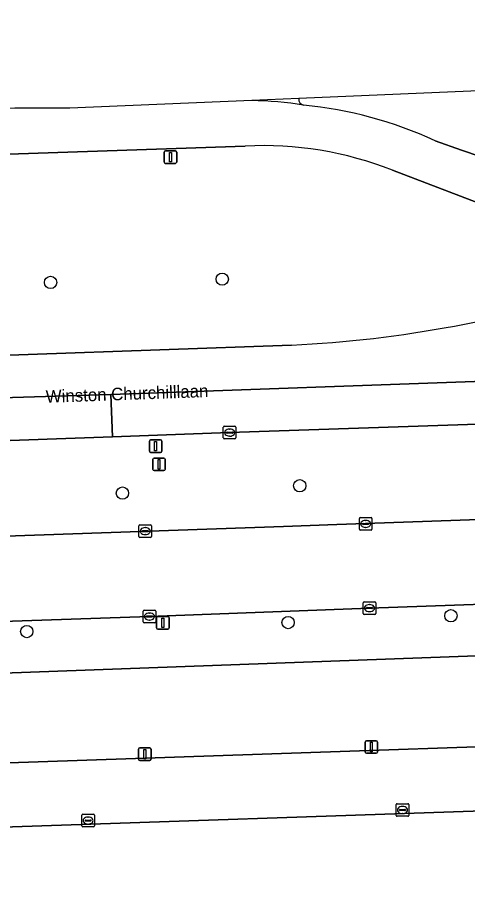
# Model space of a CAD drawing. Extents: x 160554 to 161248, y 385329 to 386506.
# Drawn here: x 160744.4 to 160780.2, y 386418.2 to 386488.7 of the extents above; entities that cross this region are included whole.
import ezdxf

# ---------------------------------------------------------------- set-up
doc = ezdxf.new("R2010")
doc.units = 0
for name, color, linetype in [('IMGEO_Berm_groen', 7, 'Continuous'), ('IMGEO_Boom', 7, 'Continuous'), ('IMGEO_Groenvoorziening', 7, 'Continuous'), ('IMGEO_Kolk', 7, 'Continuous'), ('IMGEO_Lichtmast', 7, 'Continuous'), ('IMGEO_Openbare_ruimte_label', 7, 'Continuous'), ('IMGEO_OVBaan_gesloten', 7, 'Continuous'), ('IMGEO_Rijbaan_lokaal_gesloten', 7, 'Continuous'), ('IMGEO_Rijbaan_lokaal_open', 7, 'Continuous'), ('IMGEO_Rijbaan_regionaal_gesloten', 7, 'Continuous'), ('IMGEO_Voetpad_open', 7, 'Continuous')]:
    doc.layers.add(name, color=color, linetype=linetype)

msp = doc.modelspace()

# ---------------------------------------------------------------- linework, layer by layer
at = {"layer": 'IMGEO_Berm_groen'}
for points in [[(160922.227, 386481.564), (160921.261, 386488.666), (160857.532, 386486.102), (160766.762, 386482.237)], [(160762.517, 386478.459), (160717.833, 386476.947), (160713.064, 386476.789), (160712.681, 386476.475)], [(160777.607, 386478.881), (160779.692, 386478.122), (160798.108, 386471.882), (160801.427, 386470.757)], [(160793.848, 386468.999), (160791.903, 386469.769), (160774.212, 386476.532)], [(160703.351, 386460.395), (160766.197, 386462.618)], [(160811.29, 386457.429), (160801.285, 386457.075), (160781.767, 386456.358), (160761.27, 386455.66), (160751.957, 386455.326), (160740.823, 386454.926), (160721.407, 386454.214), (160703.954, 386453.568), (160702.878, 386453.512)], [(160699.51, 386445.745), (160700.83, 386445.849), (160714.11, 386446.348), (160714.461, 386446.361), (160732.021, 386447.013), (160765.559, 386448.179), (160769.785, 386448.34), (160776.608, 386448.576), (160790.065, 386449.068), (160797.785, 386449.346), (160801.984, 386449.504), (160816.307, 386450.025), (160819.297, 386450.219), (160825.608, 386450.611), (160831.374, 386451.025)]]:
    msp.add_lwpolyline(points, dxfattribs=at)
for centre, radius, start, end in [((160767.276, 386482.21), 0.515, 177.01028, 255.72876), ((160763.935, 386449.094), 32.775, 65.34452, 84.37159), ((160763.886, 386450.313), 28.179, 68.50299, 92.78375), ((160761.673, 386557.047), 94.537, 272.74261, 288.54572)]:
    msp.add_arc(centre, radius, start, end, dxfattribs=at)
at = {"layer": 'IMGEO_Boom'}
for centre in [(160747.039, 386467.611), (160760.68, 386467.866), (160766.84, 386451.435), (160752.748, 386450.849), (160765.916, 386440.551), (160778.867, 386441.094), (160745.144, 386439.836)]:
    msp.add_circle(centre, 0.489, dxfattribs=at)
at = {"layer": 'IMGEO_Groenvoorziening'}
for points in [[(160960.041, 386435.154), (160962.332, 386435.242), (160970.895, 386435.378), (160970.895, 386436.703), (160968.056, 386436.703), (160968.056, 386439.167), (160971.006, 386439.167), (160971.006, 386437.437), (160972.339, 386437.466), (160972.126, 386444.713), (160937.591, 386443.488), (160886.276, 386441.629), (160825.373, 386439.458), (160814.834, 386439.093), (160800.419, 386438.624), (160707.062, 386435.203)], [(160712.22, 386425.287), (160725.211, 386425.665), (160725.122, 386428.76), (160827.343, 386432.267), (160830.27, 386427.632)]]:
    msp.add_lwpolyline(points, dxfattribs=at)
at = {"layer": 'IMGEO_Kolk'}
for p, q in [((160760.769, 386455.234), (160760.769, 386456.086)), ((160760.844, 386456.16), (160761.696, 386456.16)), ((160761.257, 386455.94), (160761.282, 386455.94)), ((160761.77, 386456.086), (160761.77, 386455.234)), ((160761.696, 386455.16), (160760.844, 386455.16)), ((160761.028, 386455.654), (160761.028, 386455.666)), ((160761.466, 386455.617), (160761.068, 386455.617)), ((160761.071, 386455.703), (160761.469, 386455.703)), ((160761.28, 386455.38), (160761.255, 386455.38)), ((160761.512, 386455.666), (160761.512, 386455.654)), ((160771.583, 386447.973), (160771.583, 386448.825)), ((160771.658, 386448.899), (160772.51, 386448.899)), ((160772.584, 386448.825), (160772.584, 386447.973)), ((160754.062, 386447.396), (160754.062, 386448.248)), ((160754.137, 386448.322), (160754.989, 386448.322)), ((160754.55, 386448.102), (160754.575, 386448.102)), ((160755.063, 386448.248), (160755.063, 386447.396)), ((160771.842, 386448.393), (160771.842, 386448.405)), ((160772.28, 386448.356), (160771.882, 386448.356)), ((160771.885, 386448.442), (160772.283, 386448.442)), ((160772.094, 386448.119), (160772.069, 386448.119)), ((160772.071, 386448.679), (160772.096, 386448.679)), ((160772.326, 386448.405), (160772.326, 386448.393)), ((160754.989, 386447.322), (160754.137, 386447.322)), ((160754.321, 386447.816), (160754.321, 386447.828)), ((160754.759, 386447.779), (160754.361, 386447.779)), ((160754.364, 386447.865), (160754.762, 386447.865)), ((160754.573, 386447.542), (160754.548, 386447.542)), ((160754.805, 386447.828), (160754.805, 386447.816)), ((160772.51, 386447.899), (160771.658, 386447.899)), ((160771.891, 386441.275), (160771.891, 386442.127)), ((160771.966, 386442.201), (160772.818, 386442.201)), ((160772.15, 386441.695), (160772.15, 386441.707)), ((160772.193, 386441.744), (160772.591, 386441.744)), ((160772.379, 386441.981), (160772.404, 386441.981)), ((160772.634, 386441.707), (160772.634, 386441.695)), ((160772.892, 386442.127), (160772.892, 386441.275)), ((160754.395, 386440.602), (160754.395, 386441.454)), ((160754.47, 386441.528), (160755.322, 386441.528)), ((160754.654, 386441.022), (160754.654, 386441.034)), ((160755.092, 386440.985), (160754.694, 386440.985)), ((160754.697, 386441.071), (160755.095, 386441.071)), ((160754.883, 386441.308), (160754.908, 386441.308)), ((160755.138, 386441.034), (160755.138, 386441.022)), ((160755.396, 386441.454), (160755.396, 386440.602)), ((160772.818, 386441.201), (160771.966, 386441.201)), ((160772.588, 386441.658), (160772.19, 386441.658)), ((160772.402, 386441.421), (160772.377, 386441.421)), ((160755.322, 386440.528), (160754.47, 386440.528)), ((160754.906, 386440.748), (160754.881, 386440.748)), ((160774.512, 386425.212), (160774.512, 386426.064)), ((160774.587, 386426.138), (160775.439, 386426.138)), ((160774.771, 386425.632), (160774.771, 386425.644)), ((160775.209, 386425.595), (160774.811, 386425.595)), ((160774.814, 386425.681), (160775.212, 386425.681)), ((160775, 386425.918), (160775.025, 386425.918)), ((160775.255, 386425.644), (160775.255, 386425.632)), ((160775.513, 386426.064), (160775.513, 386425.212)), ((160749.516, 386424.372), (160749.516, 386425.224)), ((160749.591, 386425.298), (160750.443, 386425.298)), ((160749.775, 386424.792), (160749.775, 386424.804)), ((160749.818, 386424.841), (160750.216, 386424.841)), ((160750.004, 386425.078), (160750.029, 386425.078)), ((160750.259, 386424.804), (160750.259, 386424.792)), ((160750.517, 386425.224), (160750.517, 386424.372)), ((160775.439, 386425.138), (160774.587, 386425.138)), ((160775.023, 386425.358), (160774.998, 386425.358)), ((160750.443, 386424.298), (160749.591, 386424.298)), ((160750.213, 386424.755), (160749.815, 386424.755)), ((160750.027, 386424.518), (160750.002, 386424.518))]:
    msp.add_line(p, q, dxfattribs=at)
for points in [[(160760.769, 386455.234), (160760.769, 386456.086)], [(160760.844, 386456.16), (160761.696, 386456.16)], [(160761.77, 386456.086), (160761.77, 386455.234)], [(160761.696, 386455.16), (160760.844, 386455.16)], [(160771.583, 386447.973), (160771.583, 386448.825)], [(160771.658, 386448.899), (160772.51, 386448.899)], [(160772.584, 386448.825), (160772.584, 386447.973)], [(160754.062, 386447.396), (160754.062, 386448.248)], [(160754.137, 386448.322), (160754.989, 386448.322)], [(160755.063, 386448.248), (160755.063, 386447.396)], [(160754.989, 386447.322), (160754.137, 386447.322)], [(160772.51, 386447.899), (160771.658, 386447.899)], [(160771.891, 386441.275), (160771.891, 386442.127)], [(160771.966, 386442.201), (160772.818, 386442.201)], [(160772.892, 386442.127), (160772.892, 386441.275)], [(160754.395, 386440.602), (160754.395, 386441.454)], [(160754.47, 386441.528), (160755.322, 386441.528)], [(160755.396, 386441.454), (160755.396, 386440.602)], [(160772.818, 386441.201), (160771.966, 386441.201)], [(160755.322, 386440.528), (160754.47, 386440.528)], [(160774.512, 386425.212), (160774.512, 386426.064)], [(160774.587, 386426.138), (160775.439, 386426.138)], [(160775.513, 386426.064), (160775.513, 386425.212)], [(160749.516, 386424.372), (160749.516, 386425.224)], [(160749.591, 386425.298), (160750.443, 386425.298)], [(160750.517, 386425.224), (160750.517, 386424.372)], [(160775.439, 386425.138), (160774.587, 386425.138)], [(160750.443, 386424.298), (160749.591, 386424.298)]]:
    msp.add_lwpolyline(points, dxfattribs=at)
for centre, radius, start, end in [((160760.846, 386456.084), 0.0765, 91.55205, 178.44795), ((160760.846, 386456.084), 0.0765, 91.55205, 178.44795), ((160761.694, 386456.084), 0.0765, 1.55205, 88.44795), ((160761.694, 386456.084), 0.0765, 1.55205, 88.44795), ((160760.846, 386455.236), 0.0765, 181.55205, 268.44795), ((160760.846, 386455.236), 0.0765, 181.55205, 268.44795), ((160761.068, 386455.663), 0.0403, 85.87752, 175.75265), ((160761.065, 386455.653), 0.0366, 178.93798, 274.71019), ((160761.469, 386455.66), 0.043, 264.86636, 352.45326), ((160761.473, 386455.665), 0.0386, 1.73085, 96.63898), ((160761.694, 386455.236), 0.0765, 271.55205, 358.44795), ((160761.694, 386455.236), 0.0765, 271.55205, 358.44795), ((160771.66, 386448.823), 0.0765, 91.55205, 178.44795), ((160771.66, 386448.823), 0.0765, 91.55205, 178.44795), ((160772.508, 386448.823), 0.0765, 1.55205, 88.44795), ((160772.508, 386448.823), 0.0765, 1.55205, 88.44795), ((160754.139, 386448.246), 0.0765, 91.55205, 178.44795), ((160754.139, 386448.246), 0.0765, 91.55205, 178.44795), ((160754.987, 386448.246), 0.0765, 1.55205, 88.44795), ((160754.987, 386448.246), 0.0765, 1.55205, 88.44795), ((160771.882, 386448.402), 0.0403, 85.87752, 175.75265), ((160771.879, 386448.392), 0.0366, 178.93798, 274.71019), ((160772.283, 386448.399), 0.043, 264.86636, 352.45326), ((160772.287, 386448.404), 0.0386, 1.73085, 96.63898), ((160754.139, 386447.398), 0.0765, 181.55205, 268.44795), ((160754.139, 386447.398), 0.0765, 181.55205, 268.44795), ((160754.361, 386447.825), 0.0403, 85.87752, 175.75265), ((160754.358, 386447.815), 0.0366, 178.93798, 274.71019), ((160754.762, 386447.822), 0.043, 264.86636, 352.45326), ((160754.766, 386447.827), 0.0386, 1.73085, 96.63898), ((160754.987, 386447.398), 0.0765, 271.55205, 358.44795), ((160754.987, 386447.398), 0.0765, 271.55205, 358.44795), ((160771.66, 386447.975), 0.0765, 181.55205, 268.44795), ((160771.66, 386447.975), 0.0765, 181.55205, 268.44795), ((160772.508, 386447.975), 0.0765, 271.55205, 358.44795), ((160772.508, 386447.975), 0.0765, 271.55205, 358.44795), ((160771.968, 386442.125), 0.0765, 91.55205, 178.44795), ((160771.968, 386442.125), 0.0765, 91.55205, 178.44795), ((160772.19, 386441.704), 0.0403, 85.87752, 175.75265), ((160772.187, 386441.694), 0.0366, 178.93798, 274.71019), ((160772.591, 386441.701), 0.043, 264.86636, 352.45326), ((160772.595, 386441.706), 0.0386, 1.73085, 96.63898), ((160772.816, 386442.125), 0.0765, 1.55205, 88.44795), ((160772.816, 386442.125), 0.0765, 1.55205, 88.44795), ((160754.472, 386441.452), 0.0765, 91.55205, 178.44795), ((160754.472, 386441.452), 0.0765, 91.55205, 178.44795), ((160754.694, 386441.031), 0.0403, 85.87752, 175.75265), ((160754.691, 386441.021), 0.0366, 178.93798, 274.71019), ((160755.095, 386441.028), 0.043, 264.86636, 352.45326), ((160755.099, 386441.033), 0.0386, 1.73085, 96.63898), ((160755.32, 386441.452), 0.0765, 1.55205, 88.44795), ((160755.32, 386441.452), 0.0765, 1.55205, 88.44795), ((160771.968, 386441.277), 0.0765, 181.55205, 268.44795), ((160771.968, 386441.277), 0.0765, 181.55205, 268.44795), ((160772.816, 386441.277), 0.0765, 271.55205, 358.44795), ((160772.816, 386441.277), 0.0765, 271.55205, 358.44795), ((160754.472, 386440.604), 0.0765, 181.55205, 268.44795), ((160754.472, 386440.604), 0.0765, 181.55205, 268.44795), ((160755.32, 386440.604), 0.0765, 271.55205, 358.44795), ((160755.32, 386440.604), 0.0765, 271.55205, 358.44795), ((160774.589, 386426.062), 0.0765, 91.55205, 178.44795), ((160774.589, 386426.062), 0.0765, 91.55205, 178.44795), ((160774.811, 386425.641), 0.0403, 85.87752, 175.75265), ((160774.808, 386425.631), 0.0366, 178.93798, 274.71019), ((160775.212, 386425.638), 0.043, 264.86636, 352.45326), ((160775.216, 386425.643), 0.0386, 1.73085, 96.63898), ((160775.437, 386426.062), 0.0765, 1.55205, 88.44795), ((160775.437, 386426.062), 0.0765, 1.55205, 88.44795), ((160749.593, 386425.222), 0.0765, 91.55205, 178.44795), ((160749.593, 386425.222), 0.0765, 91.55205, 178.44795), ((160749.815, 386424.801), 0.0403, 85.87752, 175.75265), ((160749.812, 386424.791), 0.0366, 178.93798, 274.71019), ((160750.216, 386424.798), 0.043, 264.86636, 352.45326), ((160750.22, 386424.803), 0.0386, 1.73085, 96.63898), ((160750.441, 386425.222), 0.0765, 1.55205, 88.44795), ((160750.441, 386425.222), 0.0765, 1.55205, 88.44795), ((160774.589, 386425.214), 0.0765, 181.55205, 268.44795), ((160774.589, 386425.214), 0.0765, 181.55205, 268.44795), ((160775.437, 386425.214), 0.0765, 271.55205, 358.44795), ((160775.437, 386425.214), 0.0765, 271.55205, 358.44795), ((160749.593, 386424.374), 0.0765, 181.55205, 268.44795), ((160749.593, 386424.374), 0.0765, 181.55205, 268.44795), ((160750.441, 386424.374), 0.0765, 271.55205, 358.44795), ((160750.441, 386424.374), 0.0765, 271.55205, 358.44795)]:
    msp.add_arc(centre, radius, start, end, dxfattribs=at)
for centre, major_axis, ratio, start_param, end_param in [((160761.256, 386455.66), (-0.387, 0.002), 0.722429, 4.712389, 7.853982), ((160761.281, 386455.66), (-0.39, 0.002), 0.717154, 1.570796, 4.712389), ((160754.549, 386447.822), (-0.387, 0.002), 0.722429, 4.712389, 7.853982), ((160754.574, 386447.822), (-0.39, 0.002), 0.717154, 1.570796, 4.712389), ((160772.07, 386448.399), (-0.387, 0.002), 0.722429, 4.712389, 7.853982), ((160772.095, 386448.399), (-0.39, 0.002), 0.717154, 1.570796, 4.712389), ((160772.378, 386441.701), (-0.387, 0.002), 0.722429, 4.712389, 7.853982), ((160772.403, 386441.701), (-0.39, 0.002), 0.717154, 1.570796, 4.712389), ((160754.882, 386441.028), (-0.387, 0.002), 0.722429, 4.712389, 7.853982), ((160754.907, 386441.028), (-0.39, 0.002), 0.717154, 1.570796, 4.712389), ((160774.999, 386425.638), (-0.387, 0.002), 0.722429, 4.712389, 7.853982), ((160775.024, 386425.638), (-0.39, 0.002), 0.717154, 1.570796, 4.712389), ((160750.003, 386424.798), (-0.387, 0.002), 0.722429, 4.712389, 7.853982), ((160750.028, 386424.798), (-0.39, 0.002), 0.717154, 1.570796, 4.712389)]:
    msp.add_ellipse(centre, major_axis=major_axis, ratio=ratio, start_param=start_param, end_param=end_param, dxfattribs=at)
at = {"layer": 'IMGEO_Lichtmast'}
for p, q in [((160756.072, 386477.18), (160756.072, 386477.98)), ((160756.072, 386477.98), (160756.072, 386477.18)), ((160756.172, 386478.08), (160756.962, 386478.08)), ((160756.962, 386478.08), (160756.172, 386478.08)), ((160757.062, 386477.98), (160757.062, 386477.18)), ((160757.062, 386477.18), (160757.062, 386477.98)), ((160756.962, 386477.08), (160756.172, 386477.08)), ((160756.172, 386477.08), (160756.962, 386477.08)), ((160754.99, 386455.082), (160755.78, 386455.082)), ((160755.78, 386455.082), (160754.99, 386455.082)), ((160754.89, 386454.182), (160754.89, 386454.982)), ((160754.89, 386454.982), (160754.89, 386454.182)), ((160755.88, 386454.982), (160755.88, 386454.182)), ((160755.88, 386454.182), (160755.88, 386454.982)), ((160755.78, 386454.082), (160754.99, 386454.082)), ((160754.99, 386454.082), (160755.78, 386454.082)), ((160755.161, 386452.737), (160755.161, 386453.537)), ((160755.161, 386453.537), (160755.161, 386452.737)), ((160755.261, 386453.637), (160756.051, 386453.637)), ((160756.051, 386453.637), (160755.261, 386453.637)), ((160756.151, 386453.537), (160756.151, 386452.737)), ((160756.151, 386452.737), (160756.151, 386453.537)), ((160756.051, 386452.637), (160755.261, 386452.637)), ((160755.261, 386452.637), (160756.051, 386452.637)), ((160755.563, 386441.031), (160756.353, 386441.031)), ((160756.353, 386441.031), (160755.563, 386441.031)), ((160755.463, 386440.131), (160755.463, 386440.931)), ((160755.463, 386440.931), (160755.463, 386440.131)), ((160756.453, 386440.931), (160756.453, 386440.131)), ((160756.453, 386440.131), (160756.453, 386440.931)), ((160756.353, 386440.031), (160755.563, 386440.031)), ((160755.563, 386440.031), (160756.353, 386440.031)), ((160772.142, 386431.146), (160772.932, 386431.146)), ((160772.932, 386431.146), (160772.142, 386431.146)), ((160754.029, 386429.676), (160754.029, 386430.476)), ((160754.029, 386430.476), (160754.029, 386429.676)), ((160754.129, 386430.576), (160754.919, 386430.576)), ((160754.919, 386430.576), (160754.129, 386430.576)), ((160755.019, 386430.476), (160755.019, 386429.676)), ((160755.019, 386429.676), (160755.019, 386430.476)), ((160772.042, 386430.246), (160772.042, 386431.046)), ((160772.042, 386431.046), (160772.042, 386430.246)), ((160773.032, 386431.046), (160773.032, 386430.246)), ((160773.032, 386430.246), (160773.032, 386431.046)), ((160772.932, 386430.146), (160772.142, 386430.146)), ((160772.142, 386430.146), (160772.932, 386430.146)), ((160754.919, 386429.576), (160754.129, 386429.576)), ((160754.129, 386429.576), (160754.919, 386429.576))]:
    msp.add_line(p, q, dxfattribs=at)
for points in [[(160756.492, 386477.955), (160756.642, 386477.955), (160756.642, 386477.205), (160756.492, 386477.205), (160756.492, 386477.955)], [(160755.31, 386454.957), (160755.46, 386454.957), (160755.46, 386454.207), (160755.31, 386454.207), (160755.31, 386454.957)], [(160755.581, 386453.512), (160755.731, 386453.512), (160755.731, 386452.762), (160755.581, 386452.762), (160755.581, 386453.512)], [(160755.883, 386440.906), (160756.033, 386440.906), (160756.033, 386440.156), (160755.883, 386440.156), (160755.883, 386440.906)], [(160754.449, 386430.451), (160754.599, 386430.451), (160754.599, 386429.701), (160754.449, 386429.701), (160754.449, 386430.451)], [(160772.462, 386431.021), (160772.612, 386431.021), (160772.612, 386430.271), (160772.462, 386430.271), (160772.462, 386431.021)]]:
    msp.add_lwpolyline(points, dxfattribs=at)
for centre, start, end in [((160756.172, 386477.98), 90, 180), ((160756.172, 386477.98), 90, 180), ((160756.962, 386477.98), 0, 90), ((160756.962, 386477.98), 360, 90), ((160756.172, 386477.18), 180, 270), ((160756.172, 386477.18), 180, 270), ((160756.962, 386477.18), 270, 0), ((160756.962, 386477.18), 270, 0), ((160754.99, 386454.982), 90, 180), ((160754.99, 386454.982), 90, 180), ((160755.78, 386454.982), 0, 90), ((160755.78, 386454.982), 360, 90), ((160754.99, 386454.182), 180, 270), ((160754.99, 386454.182), 180, 270), ((160755.78, 386454.182), 270, 0), ((160755.78, 386454.182), 270, 0), ((160755.261, 386453.537), 90, 180), ((160755.261, 386453.537), 90, 180), ((160756.051, 386453.537), 0, 90), ((160756.051, 386453.537), 360, 90), ((160755.261, 386452.737), 180, 270), ((160755.261, 386452.737), 180, 270), ((160756.051, 386452.737), 270, 0), ((160756.051, 386452.737), 270, 0), ((160755.563, 386440.931), 90, 180), ((160755.563, 386440.931), 90, 180), ((160756.353, 386440.931), 0, 90), ((160756.353, 386440.931), 360, 90), ((160755.563, 386440.131), 180, 270), ((160755.563, 386440.131), 180, 270), ((160756.353, 386440.131), 270, 0), ((160756.353, 386440.131), 270, 0), ((160772.142, 386431.046), 90, 180), ((160772.142, 386431.046), 90, 180), ((160772.932, 386431.046), 0, 90), ((160772.932, 386431.046), 360, 90), ((160754.129, 386430.476), 90, 180), ((160754.129, 386430.476), 90, 180), ((160754.919, 386430.476), 0, 90), ((160754.919, 386430.476), 360, 90), ((160772.142, 386430.246), 180, 270), ((160772.142, 386430.246), 180, 270), ((160772.932, 386430.246), 270, 0), ((160772.932, 386430.246), 270, 0), ((160754.129, 386429.676), 180, 270), ((160754.129, 386429.676), 180, 270), ((160754.919, 386429.676), 270, 0), ((160754.919, 386429.676), 270, 0)]:
    msp.add_arc(centre, 0.1, start, end, dxfattribs=at)
at = {"layer": 'IMGEO_OVBaan_gesloten'}
for points in [[(160763.029, 386482.078), (160748.579, 386481.463), (160744.193, 386481.463), (160710.032, 386480.324)], [(160713.064, 386476.789), (160717.833, 386476.947), (160762.517, 386478.459)], [(160801.427, 386470.757), (160798.108, 386471.882), (160779.692, 386478.122), (160777.607, 386478.881)], [(160774.212, 386476.532), (160791.903, 386469.769), (160793.848, 386468.999)], [(160816.084, 386461.003), (160782.966, 386459.81), (160751.822, 386458.685), (160751.957, 386455.326), (160761.27, 386455.66), (160781.767, 386456.358), (160801.285, 386457.075), (160811.29, 386457.429)], [(160751.822, 386458.685), (160689.329, 386456.773), (160674.462, 386456.362)], [(160675.644, 386452.608), (160688.932, 386453.057), (160702.878, 386453.512), (160703.954, 386453.568), (160721.407, 386454.214), (160740.823, 386454.926), (160751.957, 386455.326), (160751.822, 386458.685)]]:
    msp.add_lwpolyline(points, dxfattribs=at)
for centre, radius, start, end in [((160762.58, 386453.747), 28.335, 80.72066, 89.09284), ((160763.935, 386449.094), 32.775, 65.34452, 84.37159), ((160763.886, 386450.313), 28.179, 68.50299, 92.78375)]:
    msp.add_arc(centre, radius, start, end, dxfattribs=at)
at = {"layer": 'IMGEO_Rijbaan_lokaal_gesloten'}
msp.add_lwpolyline([(160849.055, 386426.971), (160848.974, 386428.529), (160848.916, 386428.833), (160845.815, 386432.892), (160844.831, 386432.859), (160845.003, 386427.753), (160832.891, 386427.339), (160831.866, 386427.304), (160825.054, 386427.068), (160725.27, 386423.657), (160725.621, 386412.859), (160826.259, 386416.334), (160829.243, 386416.436), (160829.248, 386416.336), (160829.998, 386416.382), (160832.679, 386416.46), (160832.674, 386416.553), (160833.347, 386416.576), (160833.385, 386414.42), (160834.205, 386396.577), (160850.068, 386397.146)], close=True, dxfattribs=at)
at = {"layer": 'IMGEO_Rijbaan_lokaal_open'}
for points in [[(160848.813, 386452.129), (160840.76, 386451.824), (160840.02, 386451.78), (160831.374, 386451.025), (160825.608, 386450.611), (160819.297, 386450.219), (160816.307, 386450.025), (160801.984, 386449.504), (160797.785, 386449.346), (160790.065, 386449.068), (160776.608, 386448.576), (160769.785, 386448.34), (160765.559, 386448.179), (160732.021, 386447.013), (160714.461, 386446.361), (160714.11, 386446.348), (160700.83, 386445.849), (160699.51, 386445.745), (160694.363, 386445.553), (160693.501, 386445.516), (160692.612, 386445.438), (160692.051, 386445.357), (160689.811, 386445.068)], [(160691.157, 386438.475), (160692.277, 386438.637), (160694.394, 386438.842), (160696.392, 386438.948), (160709.567, 386439.438), (160714.726, 386439.608), (160732.288, 386440.249), (160754.892, 386441.029), (160772.388, 386441.702), (160788.91, 386442.266), (160810.456, 386443.066), (160814.75, 386443.213), (160825.259, 386443.557), (160825.769, 386443.57)]]:
    msp.add_lwpolyline(points, dxfattribs=at)
at = {"layer": 'IMGEO_Rijbaan_regionaal_gesloten'}
for points in [[(160766.762, 386482.237), (160763.029, 386482.078)], [(160766.197, 386462.618), (160703.351, 386460.395), (160698.368, 386460.189), (160680.066, 386459.591)], [(160674.462, 386456.362), (160689.329, 386456.773), (160751.822, 386458.685), (160782.966, 386459.81)]]:
    msp.add_lwpolyline(points, dxfattribs=at)
for centre, radius, start, end in [((160762.58, 386453.747), 28.335, 80.72066, 89.09284), ((160767.276, 386482.21), 0.515, 177.01028, 255.72876), ((160761.673, 386557.047), 94.537, 272.74261, 288.54572)]:
    msp.add_arc(centre, radius, start, end, dxfattribs=at)
at = {"layer": 'IMGEO_Voetpad_open'}
for points in [[(160886.196, 386443.598), (160825.332, 386441.461), (160825.259, 386443.557), (160814.75, 386443.213), (160810.456, 386443.066), (160788.91, 386442.266), (160772.388, 386441.702), (160754.892, 386441.029), (160732.288, 386440.249), (160714.726, 386439.608), (160709.567, 386439.438), (160705.097, 386435.111), (160707.062, 386435.203), (160800.419, 386438.624), (160814.834, 386439.093), (160825.373, 386439.458), (160886.276, 386441.629)], [(160830.27, 386427.632), (160827.343, 386432.267), (160725.122, 386428.76), (160725.211, 386425.665), (160725.253, 386424.189), (160725.27, 386423.657), (160825.054, 386427.068), (160831.866, 386427.304), (160832.891, 386427.339), (160832.662, 386432.449), (160832.415, 386432.441), (160832.564, 386427.954)]]:
    msp.add_lwpolyline(points, dxfattribs=at)

# ---------------------------------------------------------------- texts
at = {"layer": 'IMGEO_Openbare_ruimte_label'}
msp.add_text('Winston Churchilllaan', height=1, rotation=2.06382, dxfattribs=at).set_placement((160746.671, 386458.027))

doc.saveas('drawing.dxf')
